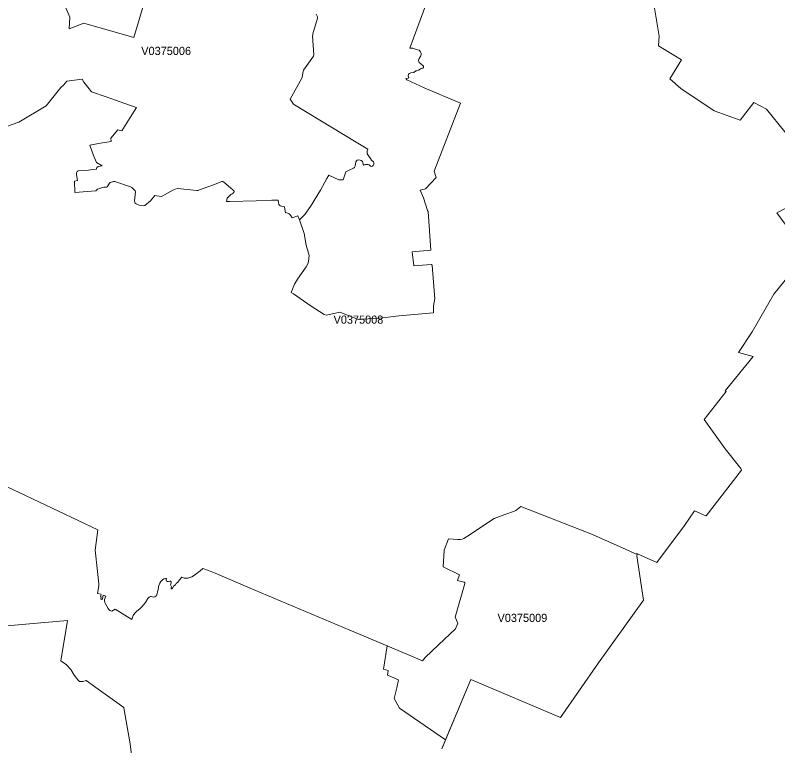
# Model space of a CAD drawing. Extents: x 369010 to 735936, y 6377141 to 6616555.
# Drawn here: x 563875 to 573220, y 6518581 to 6527534 of the extents above; entities that cross this region are included whole.
import ezdxf
from ezdxf.enums import TextEntityAlignment as Align

# ---------------------------------------------------------------- set-up
doc = ezdxf.new("R2010")
doc.units = 0
doc.header["$LTSCALE"] = 40
doc.layers.add('3', color=7, linetype='Continuous', lineweight=13)
doc.layers.add('4', color=7, linetype='Continuous')

msp = doc.modelspace()

# ---------------------------------------------------------------- linework, layer by layer
at = {"layer": '3'}
for points in [[(565915.94, 6529237.84), (565329.06, 6527260.4), (564714.71, 6527435.5), (564534.81, 6527365.82), (564543.08, 6527510.14), (564494.76, 6527625.5)], [(564494.76, 6527625.5), (564543.08, 6527510.14), (564534.81, 6527365.82), (564714.71, 6527435.5), (565329.06, 6527260.4), (565915.94, 6529237.84)], [(568199.07, 6525704), (568182.02, 6525705.82), (568164.31, 6525703.17), (568148.92, 6525697.21), (568143.13, 6525699.03), (568138, 6525705.82), (568136.34, 6525727.83), (568130.38, 6525740.57), (568114.16, 6525754.97), (568102.41, 6525759.27), (568085.37, 6525761.76), (568067.49, 6525756.79), (568056.57, 6525750.01), (568048.13, 6525738.92), (568040.35, 6525683.64), (568032.73, 6525666.76), (568020.16, 6525658.15), (567941.38, 6525623.73), (567928.63, 6525614.46), (567923.67, 6525602.54), (567893.88, 6525516.31), (567840.58, 6525517.14), (567720.1, 6525572.42), (567693.95, 6525534.02), (567615.83, 6525390.53), (567491.87, 6525191.93), (567426.33, 6525090.97), (567359.63, 6525025.1), (567414.41, 6524858.11), (567439.9, 6524716.27), (567476.31, 6524589.82), (567469.52, 6524516.01), (567461.91, 6524488.87), (567440.73, 6524451.96), (567332.98, 6524297.38), (567296.9, 6524236.97), (567255.36, 6524135.18), (567285.98, 6524121.61), (567489.22, 6523978.62), (567662.17, 6523866.57), (567691.13, 6523858.96), (567854.82, 6523893.71), (568081.23, 6523803.51), (568378.31, 6523827.51), (568575.09, 6523848.7), (569002.42, 6523887.76), (569002.59, 6523970.67), (569017.81, 6524063.19), (569015.17, 6524107.38), (568986.04, 6524469.01), (568974.29, 6524478.27), (568761.78, 6524463.71), (568741.42, 6524634.67), (568969.65, 6524654.37), (568933.9, 6525126.88), (568929.6, 6525142.28), (568880.45, 6525294.37), (568836.42, 6525389.54), (568903.29, 6525407.25), (569031.88, 6525544.45), (569009.87, 6525625.05), (569330.29, 6526457.7), (568887.07, 6526645.38), (568673.4, 6526743.86), (568660.66, 6526759.08), (568689.45, 6526763.39), (568697.07, 6526767.69), (568695.41, 6526777.79), (568689.45, 6526793.18), (568693.76, 6526810.06), (568706.5, 6526821.98), (568721.73, 6526828.76), (568758.14, 6526832.24), (568786.11, 6526850.77), (568796.37, 6526852.59), (568818.38, 6526859.38), (568836.26, 6526874.61), (568849, 6526880.56), (568869.36, 6526884.87), (568877.63, 6526893.64), (568877.63, 6526909.03), (568867.54, 6526923.43), (568825.83, 6526953.22), (568820.04, 6526964.97), (568819.04, 6526983.67), (568825, 6527005.85), (568844.53, 6527036.3), (568849.66, 6527051.7), (568848.01, 6527070.4), (568840.39, 6527086.45), (568824.18, 6527105.98), (568788.43, 6527114.26), (568762.11, 6527126.17), (568747.71, 6527131.3), (568712.13, 6527131.3), (568712.13, 6527132.13), (568754.5, 6527251.79), (568920.83, 6527696)], [(568920.83, 6527696), (568754.5, 6527251.79), (568712.13, 6527132.13), (568712.13, 6527131.3), (568747.71, 6527131.3), (568762.11, 6527126.17), (568788.43, 6527114.26), (568824.18, 6527105.98), (568840.39, 6527086.45), (568848.01, 6527070.4), (568849.66, 6527051.7), (568844.53, 6527036.3), (568825, 6527005.85), (568819.04, 6526983.67), (568820.04, 6526964.97), (568825.83, 6526953.22), (568867.54, 6526923.43), (568877.63, 6526909.03), (568877.63, 6526893.64), (568869.36, 6526884.87), (568849, 6526880.56), (568836.26, 6526874.61), (568818.38, 6526859.38), (568796.37, 6526852.59), (568786.11, 6526850.77), (568758.14, 6526832.24), (568721.73, 6526828.76), (568706.5, 6526821.98), (568693.76, 6526810.06), (568689.45, 6526793.18), (568695.41, 6526777.79), (568697.07, 6526767.69), (568689.45, 6526763.39), (568660.66, 6526759.08), (568673.4, 6526743.86), (568887.07, 6526645.38), (569330.29, 6526457.7), (569009.87, 6525625.05), (569031.88, 6525544.45), (568903.29, 6525407.25), (568836.42, 6525389.54), (568880.45, 6525294.37), (568929.6, 6525142.28), (568933.9, 6525126.88), (568969.65, 6524654.37), (568741.42, 6524634.67), (568761.78, 6524463.71), (568974.29, 6524478.27), (568986.04, 6524469.01), (569015.17, 6524107.38), (569017.81, 6524063.19), (569002.59, 6523970.67), (569002.42, 6523887.76), (568575.09, 6523848.7), (568378.31, 6523827.51), (568081.23, 6523803.51), (567854.82, 6523893.71)], [(572905.67, 6523653.4), (573172.46, 6524115.65), (573577.78, 6524614.81), (573209.04, 6525112.32), (573578.61, 6525303.64), (573825.87, 6525438.69), (573618, 6525706.98), (573520.52, 6525835.08), (573308.17, 6526105.51), (573084.08, 6526382.23), (572925.53, 6526463), (572757.71, 6526247.18), (572440.27, 6526362.87), (572033.3, 6526636.11), (571897.92, 6526753.95), (572042.23, 6526986.82), (571758.89, 6527157.45), (571765.51, 6527276.95), (571711.56, 6527619.21)], [(571711.56, 6527619.21), (571765.51, 6527276.95), (571758.89, 6527157.45), (572042.23, 6526986.82), (571897.92, 6526753.95), (572033.3, 6526636.11), (572440.27, 6526362.87), (572757.71, 6526247.18), (572925.53, 6526463), (573084.08, 6526382.23), (573308.17, 6526105.51)], [(568271.89, 6525721.04), (568267.75, 6525738.09), (568240.61, 6525758.45), (568228.69, 6525778.8), (568188.97, 6525836.73), (568186.49, 6525856.26), (568188.14, 6525874.13), (568196.58, 6525891.84), (568054.91, 6525980.22), (567299.22, 6526434.86), (567286.48, 6526444.13), (567244.11, 6526505.37), (567386.77, 6526762.73), (567391.9, 6526776.3), (567404.65, 6526845.97), (567409.61, 6526859.54), (567530.1, 6527034.15), (567536.06, 6527054.51), (567520.17, 6527276.45), (567521, 6527291.84), (567523.48, 6527304.59), (567577.76, 6527498.89), (567579.42, 6527514.28), (567564.52, 6527549.03)], [(567564.52, 6527549.03), (567579.42, 6527514.28), (567577.76, 6527498.89), (567523.48, 6527304.59), (567521, 6527291.84), (567520.17, 6527276.45), (567536.06, 6527054.51), (567530.1, 6527034.15), (567409.61, 6526859.54), (567404.65, 6526845.97), (567391.9, 6526776.3), (567386.77, 6526762.73), (567244.11, 6526505.37), (567286.48, 6526444.13), (567299.22, 6526434.86), (568054.91, 6525980.22), (568196.58, 6525891.84), (568188.14, 6525874.13), (568186.49, 6525856.26), (568188.97, 6525836.73), (568228.69, 6525778.8), (568240.61, 6525758.45), (568267.75, 6525738.09), (568271.89, 6525721.04), (568271.06, 6525707.47), (568262.62, 6525693.9), (568253.35, 6525685.46), (568240.61, 6525680.33), (568229.52, 6525685.46), (568210.82, 6525700.69), (568199.07, 6525704)], [(563623.71, 6526122.72), (563918.97, 6526222.69), (564252.46, 6526425.76), (564432.86, 6526649.69), (564466.62, 6526676), (564507, 6526727.14), (564694.35, 6526749.15), (564717.19, 6526714.4), (564764.69, 6526650.68), (564810.54, 6526595.73), (564978.19, 6526537.31), (565286.03, 6526427.58), (565359.68, 6526403.91), (565284.21, 6526282.43), (565182.92, 6526116.1), (565132.77, 6526129.67), (565047.87, 6526025.57), (565052.01, 6525985.68), (564921.92, 6525967.31), (564787.86, 6525943.48), (564836.19, 6525814.06), (564871.28, 6525729.81), (564941.62, 6525686.45), (564889.98, 6525681.32), (564876.41, 6525669.41), (564871.28, 6525655.83), (564871.28, 6525646.57), (564822.95, 6525643.92), (564798.12, 6525638.62), (564772.8, 6525634.32), (564646.36, 6525625.88), (564632.79, 6525617.27), (564626.83, 6525602.87), (564626, 6525577.55), (564637.92, 6525509.69), (564599.69, 6525502.08), (564607.63, 6525361.24), (564861.02, 6525381.93), (564883.86, 6525400.63)], [(567359.63, 6525025.1), (567338.11, 6525074.92), (567267.78, 6525051.08), (567249.9, 6525083.36), (567230.54, 6525098.58), (567203.39, 6525113.15), (567190.65, 6525114.8), (567185.69, 6525112.98), (567180.55, 6525156.34), (567175.42, 6525185.97), (567123.79, 6525196.23), (567107.57, 6525214.93), (567101.11, 6525240.58), (567097.8, 6525268.55), (567018.69, 6525266.4), (566829.85, 6525261.27), (566506.13, 6525252.5), (566463.59, 6525251.34), (566474.51, 6525293.88), (566505.3, 6525326.48), (566516.88, 6525338.89), (566533.93, 6525343.86), (566547.5, 6525351.64), (566555.12, 6525360.91), (566560.25, 6525371.17), (566557.76, 6525377.29), (566556.77, 6525379.61), (566542.37, 6525395.66), (566511.59, 6525418.67), (566432.48, 6525488.68), (566427.35, 6525493.31), (566418.91, 6525496.62), (566407.82, 6525494.96), (566316.13, 6525461.2), (566131.42, 6525393.18), (566115.37, 6525388.05), (566099.32, 6525386.39), (565863.14, 6525409.4), (565836.83, 6525402.61), (565815.64, 6525395.83), (565674.14, 6525314.73), (565664.04, 6525311.26), (565585.1, 6525326.48), (565532.47, 6525257.8), (565463.78, 6525203.51), (565446.24, 6525199.37), (565424.06, 6525201.03), (565392.78, 6525207.82), (565355.38, 6525224.03), (565346.11, 6525230.82), (565340.15, 6525243.56), (565338.5, 6525260.45), (565349.75, 6525371), (565343.96, 6525381.93), (565304.9, 6525420.98), (565287.52, 6525430.09), (565094.05, 6525496.45), (565081.3, 6525497.28), (565039.76, 6525485.37), (565032.15, 6525476.92), (565001.69, 6525429.26), (564993.09, 6525427.6), (564961.97, 6525426.11), (564940.79, 6525420.98), (564913.65, 6525409.07), (564883.86, 6525400.63), (564861.02, 6525381.93), (564607.63, 6525361.24), (564599.69, 6525502.08), (564637.92, 6525509.69), (564626, 6525577.55), (564626.83, 6525602.87), (564632.79, 6525617.27), (564646.36, 6525625.88), (564772.8, 6525634.32), (564798.12, 6525638.62), (564822.95, 6525643.92), (564871.28, 6525646.57), (564871.28, 6525655.83), (564876.41, 6525669.41), (564889.98, 6525681.32), (564941.62, 6525686.45), (564871.28, 6525729.81), (564836.19, 6525814.06), (564787.86, 6525943.48), (564921.92, 6525967.31), (565052.01, 6525985.68), (565047.87, 6526025.57), (565132.77, 6526129.67), (565182.92, 6526116.1), (565284.21, 6526282.43), (565359.68, 6526403.91), (565286.03, 6526427.58), (564978.19, 6526537.31), (564810.54, 6526595.73), (564764.69, 6526650.68), (564717.19, 6526714.4), (564694.35, 6526749.15), (564507, 6526727.14), (564466.62, 6526676)], [(564466.62, 6526676), (564432.86, 6526649.69), (564252.46, 6526425.76), (563918.97, 6526222.69), (563623.71, 6526122.72)], [(564883.86, 6525400.63), (564913.65, 6525409.07), (564940.79, 6525420.98), (564961.97, 6525426.11), (564993.09, 6525427.6), (565001.69, 6525429.26), (565032.15, 6525476.92), (565039.76, 6525485.37), (565081.3, 6525497.28), (565094.05, 6525496.45), (565287.52, 6525430.09), (565304.9, 6525420.98), (565343.96, 6525381.93), (565349.75, 6525371), (565338.5, 6525260.45), (565340.15, 6525243.56), (565346.11, 6525230.82), (565355.38, 6525224.03), (565392.78, 6525207.82), (565424.06, 6525201.03), (565446.24, 6525199.37), (565463.78, 6525203.51), (565532.47, 6525257.8), (565585.1, 6525326.48), (565664.04, 6525311.26), (565674.14, 6525314.73), (565815.64, 6525395.83), (565836.83, 6525402.61), (565863.14, 6525409.4), (566099.32, 6525386.39), (566115.37, 6525388.05), (566131.42, 6525393.18), (566316.13, 6525461.2), (566407.82, 6525494.96), (566418.91, 6525496.62), (566427.35, 6525493.31), (566432.48, 6525488.68), (566511.59, 6525418.67), (566542.37, 6525395.66), (566556.77, 6525379.61), (566557.76, 6525377.29), (566560.25, 6525371.17), (566555.12, 6525360.91), (566547.5, 6525351.64), (566533.93, 6525343.86), (566516.88, 6525338.89), (566505.3, 6525326.48), (566474.51, 6525293.88), (566463.59, 6525251.34), (566506.13, 6525252.5), (566829.85, 6525261.27), (567018.69, 6525266.4), (567097.8, 6525268.55), (567101.11, 6525240.58), (567107.57, 6525214.93), (567123.79, 6525196.23), (567175.42, 6525185.97), (567180.55, 6525156.34), (567185.69, 6525112.98), (567190.65, 6525114.8), (567203.39, 6525113.15), (567230.54, 6525098.58), (567249.9, 6525083.36), (567267.78, 6525051.08), (567338.11, 6525074.92), (567359.63, 6525025.1), (567426.33, 6525090.97), (567491.87, 6525191.93), (567615.83, 6525390.53), (567693.95, 6525534.02), (567720.1, 6525572.42), (567840.58, 6525517.14), (567893.88, 6525516.31), (567923.67, 6525602.54), (567928.63, 6525614.46), (567941.38, 6525623.73), (568020.16, 6525658.15), (568032.73, 6525666.76), (568040.35, 6525683.64), (568048.13, 6525738.92), (568056.57, 6525750.01), (568067.49, 6525756.79), (568085.37, 6525761.76), (568102.41, 6525759.27), (568114.16, 6525754.97), (568130.38, 6525740.57), (568136.34, 6525727.83), (568138, 6525705.82), (568143.13, 6525699.03), (568148.92, 6525697.21), (568164.31, 6525703.17), (568182.02, 6525705.82), (568199.07, 6525704), (568210.82, 6525700.69), (568229.52, 6525685.46), (568240.61, 6525680.33), (568253.35, 6525685.46), (568262.62, 6525693.9), (568271.06, 6525707.47), (568271.89, 6525721.04)], [(573578.61, 6525303.64), (573209.04, 6525112.32), (573577.78, 6524614.81)], [(567854.82, 6523893.71), (567691.13, 6523858.96), (567662.17, 6523866.57), (567489.22, 6523978.62), (567285.98, 6524121.61), (567255.36, 6524135.18), (567296.9, 6524236.97), (567332.98, 6524297.38), (567440.73, 6524451.96), (567461.91, 6524488.87), (567469.52, 6524516.01), (567476.31, 6524589.82), (567439.9, 6524716.27), (567414.41, 6524858.11), (567359.63, 6525025.1)], [(573577.78, 6524614.81), (573172.46, 6524115.65), (572905.67, 6523653.4), (572739.83, 6523402), (572920.23, 6523352.35), (572576.81, 6522930.81), (572588.4, 6522923.53), (572318.96, 6522578.95), (572573.83, 6522219.47), (572767.97, 6521978.17), (572775.91, 6521959.14), (572344.61, 6521398.08), (572337.82, 6521400.56), (572199.13, 6521459.48), (572075.5, 6521279.41), (571740.02, 6520825.6), (571500.87, 6520932.68), (571493.59, 6520906.7), (571573.53, 6520364.67), (571022.73, 6519595.74), (570557.99, 6518928.92), (569460.04, 6519392.34), (569101.39, 6518541.81)], [(565426.05, 6520282.09), (565451.37, 6520310.06), (565471.73, 6520335.54), (565501.52, 6520386.52), (565515.09, 6520401.74), (565531.14, 6520408.53), (565541.24, 6520409.36), (565558.28, 6520404.23), (565572.68, 6520402.57), (565587.08, 6520406.05), (565597.34, 6520415.32), (565610.09, 6520430.71), (565619.36, 6520462.82), (565625.31, 6520501.87), (565635.58, 6520546.89), (565648.32, 6520574.86), (565660.07, 6520593.56), (565680.43, 6520613.09), (565697.47, 6520625.84), (565716.18, 6520631.8), (565729.75, 6520629.15), (565724.62, 6520609.62), (565728.75, 6520599.52), (565738.19, 6520594.39), (565751.76, 6520595.22), (565769.47, 6520599.52), (565779.73, 6520597.04), (565786.51, 6520591.08), (565786.51, 6520579.99), (565780.56, 6520561.29), (565779.73, 6520551.19), (565791.65, 6520529.02), (565786.51, 6520517.93), (565786.51, 6520507), (565788.5, 6520503.36), (565794.46, 6520502.54), (565804.55, 6520510.98), (565820.61, 6520539.94), (565840.14, 6520553.51), (565848.74, 6520568.74), (565868.11, 6520584.13), (565875.89, 6520597.7), (565886.81, 6520614.58), (565915.61, 6520645.2), (565946.23, 6520636.76), (565992.07, 6520634.11), (566037.75, 6520649.5), (566058.93, 6520662.25), (566087.4, 6520682.27), (566143.34, 6520725.64), (566174.79, 6520751.95), (566242.64, 6520729.77), (566324.07, 6520695.85), (566812.8, 6520487.48), (567430.8, 6520225.65), (567976.96, 6519997.25), (568434.91, 6519803.78), (568864.39, 6519623.38), (568899.15, 6519663.27), (569064.32, 6519818.01), (569271.04, 6520014.13), (569297.35, 6520082.98), (569268.39, 6520154.98), (569385.4, 6520569.9), (569386.23, 6520579.33), (569378.61, 6520584.46), (569297.19, 6520606.47), (569320.36, 6520675.65), (569117.61, 6520774.96), (569131.85, 6520977.37), (569186.13, 6521118.21), (569298.84, 6521108.78), (569327.8, 6521108.78), (569352.3, 6521113.08), (569372.66, 6521120.69), (569449.95, 6521169.68), (569603.53, 6521274.12), (569745.2, 6521365.81), (569874.96, 6521416.78), (569995.12, 6521455.34), (570008.69, 6521462.13), (570070.59, 6521514.76), (570950.24, 6521171.34), (571362.34, 6520984.98), (571478.53, 6520933.18), (571500.87, 6520932.68), (571740.02, 6520825.6), (572075.5, 6521279.41), (572199.13, 6521459.48), (572337.82, 6521400.56), (572344.61, 6521398.08), (572775.91, 6521959.14), (572767.97, 6521978.17), (572573.83, 6522219.47), (572318.96, 6522578.95), (572588.4, 6522923.53), (572576.81, 6522930.81), (572920.23, 6523352.35), (572739.83, 6523402), (572905.67, 6523653.4)], [(564981.17, 6520321.81), (564972.57, 6520335.38), (564969.26, 6520355.73), (564970.91, 6520375.26), (564976.04, 6520393.97), (564985.31, 6520412.67), (564953.7, 6520426.9), (564942.78, 6520381.88), (564937.64, 6520374.27), (564925.73, 6520375.93), (564930.03, 6520404.89), (564921.59, 6520406.54), (564929.2, 6520438.82), (564885.01, 6520446.43), (564899.41, 6520540.77), (564899.41, 6520564.43), (564883.69, 6520716.53), (564852.91, 6520976.21), (564885.84, 6521226.29), (563921.62, 6521684.23), (562880.93, 6522170.49), (562718.9, 6522249.6), (562691.26, 6522245.13)], [(562880.93, 6522170.49), (563921.62, 6521684.23), (564885.84, 6521226.29), (564852.91, 6520976.21), (564883.69, 6520716.53), (564899.41, 6520564.43), (564899.41, 6520540.77), (564885.01, 6520446.43), (564929.2, 6520438.82), (564921.59, 6520406.54), (564930.03, 6520404.89), (564925.73, 6520375.93), (564937.64, 6520374.27), (564942.78, 6520381.88), (564953.7, 6520426.9), (564985.31, 6520412.67), (564976.04, 6520393.97), (564970.91, 6520375.26), (564969.26, 6520355.73), (564972.57, 6520335.38), (564981.17, 6520321.81), (564997.23, 6520290.36), (565014.27, 6520264.05), (565021.89, 6520250.47), (565036.29, 6520238.56), (565047.21, 6520232.6), (565058.3, 6520231.77), (565098.18, 6520254.61), (565304.4, 6520128.99), (565312.84, 6520156.14), (565322.11, 6520178.98), (565341.64, 6520205.46), (565362, 6520227.47), (565405.69, 6520262.56), (565426.05, 6520282.09)], [(569101.39, 6518541.81), (569149.22, 6518655.02), (568584.03, 6519043.29), (568520.48, 6519160.46), (568550.93, 6519290.39), (568570.46, 6519390.68), (568438.72, 6519445.79), (568443.85, 6519501.73), (568386.91, 6519518.78), (568434.91, 6519803.78), (567976.96, 6519997.25), (567430.8, 6520225.65), (566812.8, 6520487.48), (566324.07, 6520695.85), (566242.64, 6520729.77), (566174.79, 6520751.95), (566143.34, 6520725.64), (566087.4, 6520682.27), (566058.93, 6520662.25), (566037.75, 6520649.5), (565992.07, 6520634.11), (565946.23, 6520636.76), (565915.61, 6520645.2), (565886.81, 6520614.58), (565875.89, 6520597.7), (565868.11, 6520584.13), (565848.74, 6520568.74), (565840.14, 6520553.51), (565820.61, 6520539.94), (565804.55, 6520510.98), (565794.46, 6520502.54), (565788.5, 6520503.36), (565786.51, 6520507), (565786.51, 6520517.93), (565791.65, 6520529.02), (565779.73, 6520551.19), (565780.56, 6520561.29), (565786.51, 6520579.99), (565786.51, 6520591.08), (565779.73, 6520597.04), (565769.47, 6520599.52), (565751.76, 6520595.22), (565738.19, 6520594.39), (565728.75, 6520599.52), (565724.62, 6520609.62), (565729.75, 6520629.15), (565716.18, 6520631.8), (565697.47, 6520625.84), (565680.43, 6520613.09), (565660.07, 6520593.56), (565648.32, 6520574.86), (565635.58, 6520546.89), (565625.31, 6520501.87), (565619.36, 6520462.82), (565610.09, 6520430.71), (565597.34, 6520415.32), (565587.08, 6520406.05), (565572.68, 6520402.57), (565558.28, 6520404.23), (565541.24, 6520409.36), (565531.14, 6520408.53), (565515.09, 6520401.74), (565501.52, 6520386.52), (565471.73, 6520335.54), (565451.37, 6520310.06), (565426.05, 6520282.09), (565405.69, 6520262.56), (565362, 6520227.47), (565341.64, 6520205.46), (565322.11, 6520178.98), (565312.84, 6520156.14), (565304.4, 6520128.99), (565098.18, 6520254.61), (565058.3, 6520231.77), (565047.21, 6520232.6), (565036.29, 6520238.56), (565021.89, 6520250.47), (565014.27, 6520264.05), (564997.23, 6520290.36), (564981.17, 6520321.81)], [(565325.26, 6518275.18), (565284.87, 6518602.39), (565211.55, 6519020.94), (565205.6, 6519051.56), (564862.01, 6519293.36), (564848.44, 6519307.76), (564744.34, 6519378.93), (564704.45, 6519368.83), (564662.08, 6519369.66), (564645.2, 6519383.23), (564624.84, 6519408.72), (564599.35, 6519445.13), (564555.99, 6519514.81), (564502.04, 6519571.91), (564435.01, 6519620.23), (564515.77, 6520114.1), (562884.07, 6519971.6)], [(562884.07, 6519971.6), (564515.77, 6520114.1), (564435.01, 6519620.23), (564502.04, 6519571.91), (564555.99, 6519514.81), (564599.35, 6519445.13), (564624.84, 6519408.72), (564645.2, 6519383.23), (564662.08, 6519369.66), (564704.45, 6519368.83), (564744.34, 6519378.93), (564848.44, 6519307.76), (564862.01, 6519293.36), (565205.6, 6519051.56), (565211.55, 6519020.94), (565284.87, 6518602.39), (565325.26, 6518275.18)]]:
    msp.add_lwpolyline(points, dxfattribs=at)
msp.add_lwpolyline([(568434.91, 6519803.78), (568386.91, 6519518.78), (568443.85, 6519501.73), (568438.72, 6519445.79), (568570.46, 6519390.68), (568550.93, 6519290.39), (568520.48, 6519160.46), (568584.03, 6519043.29), (569149.22, 6518655.02), (569460.04, 6519392.34), (570557.99, 6518928.92), (571022.73, 6519595.74), (571573.53, 6520364.67), (571493.59, 6520906.7), (571500.87, 6520932.68), (571478.53, 6520933.18), (571362.34, 6520984.98), (570950.24, 6521171.34), (570070.59, 6521514.76), (570008.69, 6521462.13), (569995.12, 6521455.34), (569874.96, 6521416.78), (569745.2, 6521365.81), (569603.53, 6521274.12), (569449.95, 6521169.68), (569372.66, 6521120.69), (569352.3, 6521113.08), (569327.8, 6521108.78), (569298.84, 6521108.78), (569186.13, 6521118.21), (569131.85, 6520977.37), (569117.61, 6520774.96), (569320.36, 6520675.65), (569297.19, 6520606.47), (569378.61, 6520584.46), (569386.23, 6520579.33), (569385.4, 6520569.9), (569268.39, 6520154.98), (569297.35, 6520082.98), (569271.04, 6520014.13), (569064.32, 6519818.01), (568899.15, 6519663.27), (568864.39, 6519623.38)], close=True, dxfattribs=at)

# ---------------------------------------------------------------- texts
at = {"layer": '4'}
for s, p in [('V0375006', (565724.71, 6527047.01)), ('V0375008', (568081.22, 6523753.51)), ('V0375009', (570090.62, 6520098.4))]:
    msp.add_text(s, height=100, dxfattribs=at).set_placement(p, align=Align.CENTER)

doc.saveas('drawing.dxf')
